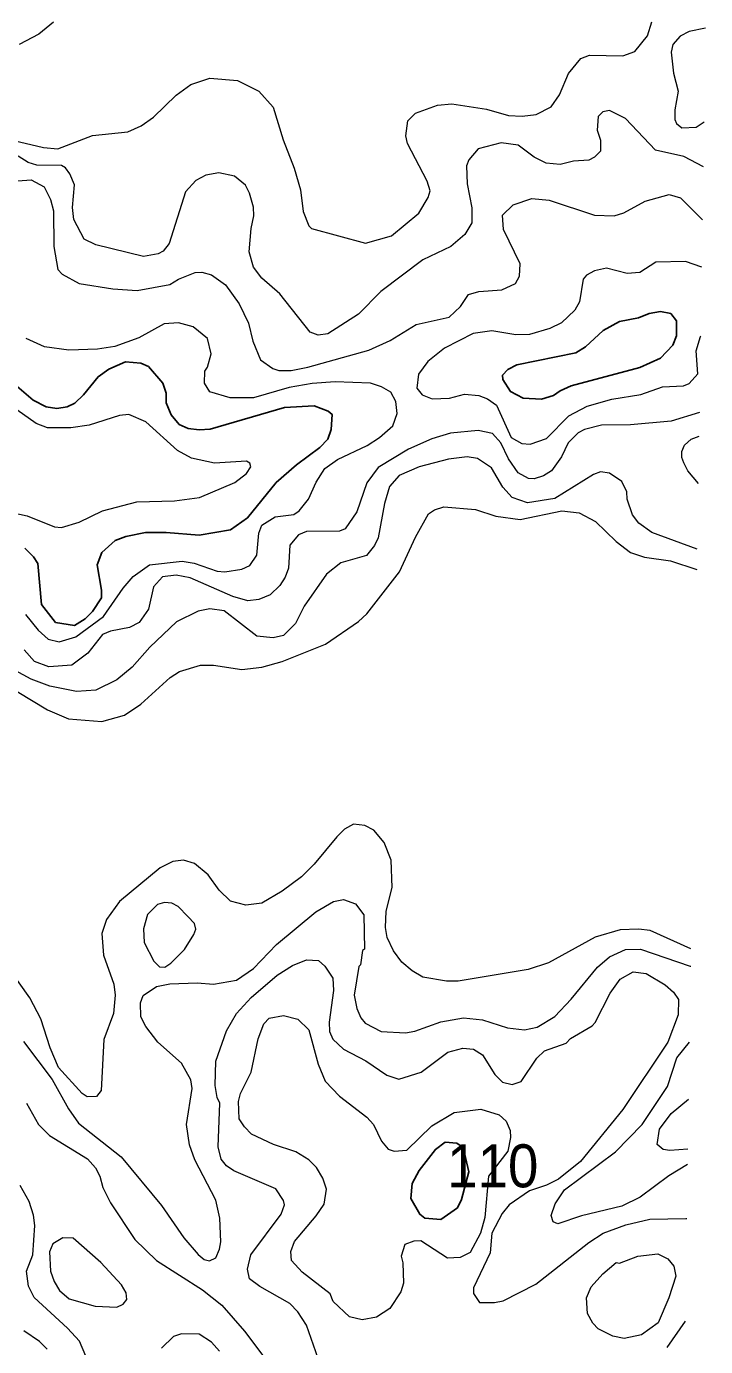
# Model space of a CAD drawing. Extents: x 673.6 to 698.9, y 7012 to 7040.1.
# Drawn here: x 697.318 to 698.582, y 7017.563 to 7020.022 of the extents above; entities that cross this region are included whole.
import ezdxf

# ---------------------------------------------------------------- set-up
doc = ezdxf.new("R2010")
doc.units = 0
doc.header["$LTSCALE"] = 0.032
doc.layers.add('1', color=7, linetype='Continuous', lineweight=25)
doc.layers.add('2', color=7, linetype='Continuous', lineweight=13)
doc.layers.add('21', color=7, linetype='Continuous')

msp = doc.modelspace()

# ---------------------------------------------------------------- linework, layer by layer
at = {"layer": '1'}
for points in [[(698.3915, 7019.4552), (698.3585, 7019.4248), (698.3409, 7019.4139), (698.2312, 7019.3917), (698.2141, 7019.3825), (698.2046, 7019.3724), (698.2048, 7019.3642), (698.2194, 7019.3417), (698.2429, 7019.3294), (698.2768, 7019.3276), (698.2995, 7019.3341), (698.3117, 7019.3433), (698.332, 7019.3522), (698.4601, 7019.3865), (698.4984, 7019.4038), (698.5215, 7019.4283), (698.5283, 7019.4454), (698.5283, 7019.4735), (698.5175, 7019.4869), (698.4984, 7019.4907), (698.4773, 7019.4869), (698.4573, 7019.4787), (698.4219, 7019.4723)], [(698.1204, 7017.8213), (698.1283, 7017.8371), (698.1419, 7017.8886), (698.1312, 7017.9338), (698.1194, 7017.942), (698.0978, 7017.9436), (698.0794, 7017.9303), (698.049, 7017.8908), (698.036, 7017.867), (698.0335, 7017.8389), (698.0503, 7017.8097), (698.0599, 7017.8026), (698.0895, 7017.8001)]]:
    msp.add_lwpolyline(points, close=True, dxfattribs=at)
for points in [[(697.5315, 7019.3946), (697.503, 7019.3969), (697.4719, 7019.3836), (697.4518, 7019.3693), (697.4249, 7019.3353), (697.4087, 7019.32), (697.394, 7019.3135), (697.3749, 7019.3104), (697.3551, 7019.3134), (697.3313, 7019.3258), (697.2964, 7019.3554)], [(697.5877, 7019.2985), (697.5784, 7019.3205), (697.5782, 7019.3386), (697.572, 7019.3571), (697.5454, 7019.3883), (697.5315, 7019.3946)], [(697.3154, 7019.0498), (697.3318, 7019.0341), (697.3396, 7019.0217), (697.3466, 7018.945), (697.3726, 7018.9117), (697.4082, 7018.9061), (697.4276, 7018.9182), (697.4417, 7018.9321), (697.4579, 7018.9576), (697.4583, 7018.9721), (697.4502, 7019.0189), (697.4588, 7019.0421), (697.4839, 7019.0645), (697.5037, 7019.0718), (697.5402, 7019.0793), (697.5784, 7019.0795), (697.6401, 7019.0745), (697.6983, 7019.0844), (697.7298, 7019.1068), (697.7832, 7019.1725), (697.8209, 7019.2054), (697.8647, 7019.2378), (697.8792, 7019.2531), (697.8857, 7019.2708), (697.8873, 7019.2992), (697.8802, 7019.3051), (697.854, 7019.3152), (697.7986, 7019.3119), (697.6601, 7019.2717), (697.6398, 7019.2701), (697.6197, 7019.2731), (697.6027, 7019.2803), (697.5877, 7019.2985)]]:
    msp.add_lwpolyline(points, dxfattribs=at)
at = {"layer": '2'}
for points in [[(697.369, 7020.0296), (697.3413, 7020.007), (697.3052, 7019.988)], [(697.7959, 7019.8107), (697.8165, 7019.7577), (697.8282, 7019.7176), (697.8335, 7019.6771), (697.844, 7019.6503), (697.849, 7019.6451), (697.9497, 7019.6178), (697.9976, 7019.6319), (698.0484, 7019.6736), (698.066, 7019.7028), (698.0698, 7019.7154), (698.064, 7019.7332), (698.0276, 7019.8038), (698.0246, 7019.8178), (698.028, 7019.846), (698.0422, 7019.8604), (698.0833, 7019.8749), (698.11, 7019.8773), (698.1746, 7019.8675), (698.2152, 7019.8558), (698.2411, 7019.8544), (698.267, 7019.8577), (698.2951, 7019.8719), (698.3101, 7019.8944), (698.3274, 7019.9339), (698.3501, 7019.9619), (698.366, 7019.9679), (698.4284, 7019.9666), (698.4507, 7019.9747), (698.474, 7020.0039), (698.4823, 7020.0301)], [(698.5822, 7020.0186), (698.5516, 7020.0121), (698.5347, 7020.0036), (698.521, 7019.9882), (698.5184, 7019.9739), (698.5226, 7019.9345), (698.5314, 7019.901), (698.5251, 7019.8662), (698.5251, 7019.8481), (698.5283, 7019.841), (698.5382, 7019.833), (698.5647, 7019.8339), (698.5794, 7019.8437)], [(697.6242, 7019.9137), (697.6597, 7019.925), (697.7112, 7019.9209), (697.7509, 7019.9011), (697.7779, 7019.8712), (697.7959, 7019.8107)], [(697.2846, 7019.8114), (697.3503, 7019.7959), (697.3766, 7019.7936), (697.4416, 7019.8185), (697.5069, 7019.8254), (697.5319, 7019.8364), (697.5551, 7019.8526), (697.5971, 7019.8935), (697.6242, 7019.9137)], [(698.5781, 7019.7601), (698.5417, 7019.7794), (698.4889, 7019.7911), (698.433, 7019.8501), (698.4034, 7019.8648), (698.3913, 7019.8623), (698.3823, 7019.8537), (698.3804, 7019.8287), (698.3869, 7019.8096), (698.3869, 7019.7896), (698.3756, 7019.778), (698.3649, 7019.7726), (698.3367, 7019.7705), (698.3116, 7019.7648), (698.2854, 7019.7672), (698.2633, 7019.7783), (698.2337, 7019.8007), (698.2019, 7019.805), (698.1592, 7019.7938), (698.1417, 7019.7735), (698.1372, 7019.7619), (698.1388, 7019.7284), (698.147, 7019.6838), (698.1471, 7019.656), (698.1342, 7019.6339), (698.1084, 7019.6116), (698.0561, 7019.587), (697.9781, 7019.5283), (697.9363, 7019.4858), (697.8794, 7019.4493), (697.8614, 7019.4468), (697.8467, 7019.452), (697.7903, 7019.5239), (697.7567, 7019.5527), (697.7411, 7019.5731), (697.7328, 7019.6017), (697.7365, 7019.6454), (697.7418, 7019.6687), (697.741, 7019.685), (697.7336, 7019.7113), (697.7261, 7019.7261), (697.7057, 7019.7425), (697.6764, 7019.749), (697.652, 7019.7449), (697.6335, 7019.7349), (697.6144, 7019.7134), (697.5838, 7019.6172), (697.5731, 7019.6033), (697.5639, 7019.598), (697.5362, 7019.593), (697.4474, 7019.6147), (697.4258, 7019.6257), (697.4067, 7019.662), (697.4041, 7019.6844), (697.4082, 7019.7267), (697.3994, 7019.7472), (697.391, 7019.7581), (697.3835, 7019.7624), (697.3381, 7019.7632), (697.3217, 7019.7682), (697.303, 7019.7803)], [(697.3022, 7019.7343), (697.3274, 7019.7359), (697.3514, 7019.7228), (697.3633, 7019.6992), (697.3688, 7019.6784), (697.3697, 7019.6116), (697.3772, 7019.5691), (697.3848, 7019.56), (697.4167, 7019.543), (697.479, 7019.533), (697.5244, 7019.5298), (697.5854, 7019.5413), (697.6013, 7019.551), (697.6327, 7019.5634), (697.6448, 7019.5641), (697.6627, 7019.559), (697.6887, 7019.5402), (697.7143, 7019.5049), (697.7315, 7019.469), (697.7398, 7019.4356), (697.7538, 7019.4005), (697.7771, 7019.3848), (697.7883, 7019.381), (697.8108, 7019.381), (697.8419, 7019.3869), (697.9554, 7019.419), (697.9951, 7019.4367), (698.0436, 7019.4664), (698.1048, 7019.4803), (698.1262, 7019.5003), (698.1408, 7019.5223), (698.1601, 7019.528), (698.2033, 7019.5314), (698.2283, 7019.5429), (698.2358, 7019.5563), (698.2373, 7019.5797), (698.2064, 7019.6433), (698.2046, 7019.6699), (698.2241, 7019.6896), (698.2587, 7019.7013), (698.2913, 7019.6982), (698.3753, 7019.6702), (698.412, 7019.6687), (698.4302, 7019.6743), (698.4698, 7019.696), (698.5143, 7019.7087), (698.5354, 7019.7022), (698.5765, 7019.6616)], [(698.5751, 7019.5736), (698.5447, 7019.5839), (698.4896, 7019.5825), (698.4598, 7019.5633), (698.436, 7019.5618), (698.3979, 7019.5717), (698.3755, 7019.5667), (698.3608, 7019.5583), (698.3542, 7019.5507), (698.3474, 7019.509), (698.3391, 7019.4935), (698.3141, 7019.4699), (698.2923, 7019.459), (698.2544, 7019.4482), (698.2293, 7019.4475), (698.1842, 7019.455), (698.1496, 7019.4497), (698.0963, 7019.4222), (698.0655, 7019.3979), (698.0482, 7019.3738), (698.0452, 7019.3482), (698.0551, 7019.3358), (698.0734, 7019.3283), (698.1059, 7019.3293), (698.1338, 7019.3366), (698.1601, 7019.3341), (698.1766, 7019.3283), (698.1934, 7019.3162), (698.2207, 7019.2563), (698.2401, 7019.2448), (698.2557, 7019.2436), (698.2864, 7019.2543), (698.3277, 7019.2963), (698.362, 7019.3143), (698.4076, 7019.3274), (698.462, 7019.336), (698.502, 7019.3505), (698.5412, 7019.3523), (698.5516, 7019.3566), (698.5677, 7019.3748), (698.5645, 7019.4174), (698.5728, 7019.4443), (698.5731, 7019.4453)], [(697.662, 7019.4119), (697.6556, 7019.4406), (697.629, 7019.4623), (697.6017, 7019.4697), (697.5749, 7019.4676), (697.5277, 7019.4419), (697.4827, 7019.4253), (697.4509, 7019.4205), (697.3971, 7019.4188), (697.352, 7019.4249), (697.3181, 7019.4406)], [(697.6976, 7019.3301), (697.66, 7019.3414), (697.6497, 7019.3576), (697.6507, 7019.3796), (697.6555, 7019.3868), (697.662, 7019.4119)], [(697.3167, 7018.9267), (697.3406, 7018.8972), (697.3591, 7018.8806), (697.3792, 7018.8757), (697.4106, 7018.885), (697.4621, 7018.923), (697.4987, 7018.9756), (697.5173, 7018.997), (697.5477, 7019.0193), (697.6083, 7019.0259), (697.6306, 7019.0219), (697.6734, 7019.0071), (697.6875, 7019.0062), (697.719, 7019.011), (697.734, 7019.0175), (697.7475, 7019.037), (697.7509, 7019.0782), (697.7564, 7019.093), (697.7816, 7019.1081), (697.8159, 7019.113), (697.8257, 7019.1197), (697.8431, 7019.1414), (697.8573, 7019.1729), (697.8738, 7019.1981), (697.897, 7019.2149), (697.9528, 7019.2413), (697.9754, 7019.256), (698.0002, 7019.2777), (698.0081, 7019.3007), (698.0056, 7019.3231), (697.9965, 7019.3405), (697.9794, 7019.3505), (697.9589, 7019.3572), (697.8932, 7019.3596), (697.8499, 7019.3564), (697.8072, 7019.349), (697.741, 7019.3301), (697.6976, 7019.3301)], [(697.2858, 7019.118), (697.3197, 7019.11), (697.371, 7019.0899), (697.384, 7019.0885), (697.4168, 7019.0982), (697.4601, 7019.1196), (697.5241, 7019.1361), (697.5937, 7019.1381), (697.6404, 7019.1443), (697.7065, 7019.1723), (697.7277, 7019.1893), (697.736, 7019.2016), (697.7341, 7019.2086), (697.7282, 7019.2123), (697.6684, 7019.2085), (697.6255, 7019.2178), (697.5997, 7019.2317), (697.5408, 7019.2854), (697.5093, 7019.2988), (697.4916, 7019.2971), (697.4351, 7019.279), (697.4014, 7019.274), (697.3576, 7019.274), (697.3367, 7019.2823), (697.2642, 7019.3331)], [(698.5709, 7019.3029), (698.5184, 7019.2865), (698.4423, 7019.2799), (698.3886, 7019.279), (698.3568, 7019.2713), (698.3453, 7019.2647), (698.3268, 7019.2462), (698.314, 7019.2202), (698.2954, 7019.1941), (698.2806, 7019.1845), (698.2633, 7019.1792), (698.2526, 7019.1797), (698.2334, 7019.1904), (698.2156, 7019.2165), (698.2014, 7019.2459), (698.186, 7019.2635), (698.1589, 7019.2692), (698.1073, 7019.2642), (698.0727, 7019.2534), (698.0297, 7019.2344), (697.9732, 7019.2005), (697.952, 7019.1717), (697.9331, 7019.1177), (697.9114, 7019.0863), (697.9008, 7019.0819), (697.8398, 7019.081), (697.8246, 7019.075), (697.8084, 7019.0557), (697.8059, 7019.0128), (697.8001, 7018.9961), (697.7903, 7018.9807), (697.7721, 7018.9634), (697.7509, 7018.9545), (697.7306, 7018.9522), (697.7028, 7018.96), (697.6232, 7018.9948), (697.5971, 7018.9996), (697.5719, 7018.9964), (697.5548, 7018.9783), (697.5457, 7018.9362), (697.5282, 7018.9118), (697.5103, 7018.9025), (697.4748, 7018.8953), (697.4601, 7018.8893), (697.4327, 7018.8548), (697.4027, 7018.8319), (697.3599, 7018.8288), (697.3332, 7018.8389), (697.3141, 7018.8606)], [(698.5688, 7019.1706), (698.5493, 7019.1941), (698.5415, 7019.2091), (698.5382, 7019.2189), (698.5382, 7019.2299), (698.5428, 7019.2417), (698.5551, 7019.2528), (698.5702, 7019.2586)], [(698.5668, 7019.0481), (698.4824, 7019.0794), (698.4583, 7019.0969), (698.4462, 7019.1119), (698.4366, 7019.1414), (698.4359, 7019.1548), (698.4263, 7019.1742), (698.4035, 7019.1894), (698.3865, 7019.1919), (698.3738, 7019.187), (698.3017, 7019.1428), (698.2506, 7019.1345), (698.2225, 7019.1443), (698.2048, 7019.1638), (698.1836, 7019.1996), (698.1579, 7019.217), (698.1388, 7019.2199), (698.1036, 7019.2156), (698.0493, 7019.2016), (698.0121, 7019.1852), (697.9942, 7019.1647), (697.9849, 7019.1333), (697.9728, 7019.0691), (697.966, 7019.055), (697.9514, 7019.0363), (697.9036, 7019.0225), (697.8769, 7019.0016), (697.8354, 7018.9418), (697.8193, 7018.9096), (697.7968, 7018.8876), (697.7779, 7018.8831), (697.7472, 7018.8862), (697.6866, 7018.9331), (697.66, 7018.9372), (697.6383, 7018.9327), (697.5975, 7018.913), (697.5484, 7018.8654), (697.5153, 7018.8282), (697.4869, 7018.8051), (697.4479, 7018.7859), (697.4118, 7018.7831), (697.3619, 7018.793), (697.3275, 7018.8062), (697.251, 7018.847)], [(697.3012, 7018.7832), (697.3579, 7018.7492), (697.3966, 7018.7324), (697.4589, 7018.7272), (697.501, 7018.7392), (697.5316, 7018.7596), (697.5859, 7018.8094), (697.6032, 7018.8206), (697.6421, 7018.832), (697.6665, 7018.8321), (697.7192, 7018.8239), (697.7564, 7018.8285), (697.7943, 7018.8389), (697.8748, 7018.8713), (697.9365, 7018.9135), (697.9517, 7018.9277), (698.0129, 7019.006), (698.0426, 7019.0704), (698.0668, 7019.1139), (698.0778, 7019.1216), (698.0953, 7019.1269), (698.1543, 7019.122), (698.1921, 7019.1097), (698.2371, 7019.1033)], [(698.2371, 7019.1033), (698.3146, 7019.1196), (698.3469, 7019.1157), (698.3771, 7019.0999), (698.416, 7019.0622), (698.4425, 7019.0418)], [(698.4425, 7019.0418), (698.4688, 7019.0334), (698.5168, 7019.0267), (698.5662, 7019.0102)], [(698.555, 7018.3037), (698.479, 7018.3381), (698.4571, 7018.3407), (698.4231, 7018.339), (698.3768, 7018.3257), (698.29, 7018.2781), (698.2523, 7018.2651), (698.1219, 7018.2437), (698.1003, 7018.2437), (698.0561, 7018.2514), (698.0363, 7018.263), (698.0172, 7018.2792), (698.0015, 7018.3004), (697.9899, 7018.3249), (697.9868, 7018.3436), (697.988, 7018.374), (697.9991, 7018.418), (697.9973, 7018.4693), (697.9843, 7018.5017), (697.9648, 7018.525), (697.9482, 7018.5338), (697.9273, 7018.5363), (697.9106, 7018.5265), (697.8958, 7018.5127), (697.8537, 7018.4613), (697.8304, 7018.438), (697.7946, 7018.4112), (697.7568, 7018.3889), (697.7268, 7018.3851), (697.6983, 7018.3927), (697.6772, 7018.4132), (697.6564, 7018.442), (697.6315, 7018.4627), (697.6107, 7018.4689), (697.5908, 7018.4663), (697.5671, 7018.455), (697.4918, 7018.3922), (697.4673, 7018.3584), (697.4585, 7018.3324), (697.4618, 7018.2922), (697.4812, 7018.2378), (697.4837, 7018.2174), (697.4804, 7018.1837), (697.4624, 7018.1349), (697.4575, 7018.04), (697.4487, 7018.0291), (697.4316, 7018.0284), (697.4221, 7018.0343), (697.3782, 7018.0832), (697.3628, 7018.1194), (697.3454, 7018.1736), (697.3246, 7018.2125), (697.2853, 7018.2688)], [(697.3131, 7018.1316), (697.3662, 7018.0603), (697.3965, 7018.006), (697.4155, 7017.9793), (697.4945, 7017.9166), (697.5698, 7017.8257), (697.6113, 7017.7659), (697.6383, 7017.7349), (697.649, 7017.7253), (697.6594, 7017.723), (697.6706, 7017.7283), (697.6779, 7017.7445), (697.6803, 7017.758), (697.6786, 7017.8022), (697.6712, 7017.8361), (697.6319, 7017.9112), (697.6221, 7017.939), (697.6162, 7017.9769), (697.6268, 7018.0441), (697.6246, 7018.0602), (697.6071, 7018.0908), (697.563, 7018.13), (697.5406, 7018.159), (697.5311, 7018.1773), (697.531, 7018.2033), (697.5359, 7018.2167), (697.5608, 7018.2336), (697.5856, 7018.2388), (697.6359, 7018.2404), (697.6665, 7018.238), (697.7092, 7018.2458), (697.7407, 7018.2672), (697.7838, 7018.3118), (697.8569, 7018.3726), (697.8901, 7018.392), (697.9084, 7018.3957), (697.9308, 7018.3875), (697.9465, 7018.367), (697.9473, 7018.3033), (697.9441, 7018.3008), (697.9399, 7018.2744), (697.9368, 7018.2709), (697.9285, 7018.2177), (697.9333, 7018.1928), (697.9406, 7018.1754), (697.9488, 7018.1657), (697.9785, 7018.1501), (698.0238, 7018.1472), (698.0413, 7018.1504), (698.0895, 7018.168), (698.1315, 7018.1754), (698.1674, 7018.1716), (698.2139, 7018.1566), (698.2452, 7018.1533)], [(698.4037, 7018.2887), (698.4334, 7018.3025), (698.4609, 7018.3032), (698.5538, 7018.2717), (698.5545, 7018.2715)], [(697.87, 7017.516), (697.8396, 7017.603), (697.8236, 7017.6279), (697.8083, 7017.6436), (697.7527, 7017.6752), (697.7337, 7017.6893), (697.7296, 7017.7074), (697.736, 7017.7339), (697.7924, 7017.81), (697.7985, 7017.827), (697.7968, 7017.8351), (697.7823, 7017.8569), (697.7046, 7017.8905), (697.6907, 7017.8997), (697.6811, 7017.912), (697.6753, 7017.9352), (697.6785, 7018.0167), (697.6736, 7018.0271), (697.6697, 7018.0491), (697.671, 7018.0946), (697.6907, 7018.151), (697.7096, 7018.1834), (697.7367, 7018.213), (697.7849, 7018.2547), (697.8137, 7018.2726), (697.8398, 7018.2831), (697.8619, 7018.282), (697.8738, 7018.2719), (697.8889, 7018.2493), (697.8898, 7018.2265), (697.8816, 7018.1671), (697.8825, 7018.1497), (697.8886, 7018.1358), (697.9082, 7018.117), (697.9501, 7018.0956), (697.9893, 7018.0686), (698.0117, 7018.0613), (698.0527, 7018.074), (698.1024, 7018.1113), (698.1306, 7018.1187), (698.1503, 7018.1171), (698.1669, 7018.1062), (698.1899, 7018.0696), (698.2044, 7018.0557), (698.2223, 7018.0514), (698.2393, 7018.0566), (698.2683, 7018.1001), (698.2826, 7018.1137), (698.3231, 7018.1282), (698.3311, 7018.1367), (698.371, 7018.1603), (698.377, 7018.167), (698.4046, 7018.2211), (698.4232, 7018.2476), (698.4472, 7018.2608), (698.4718, 7018.2578), (698.5069, 7018.2371), (698.5226, 7018.223), (698.5316, 7018.2097), (698.5315, 7018.1811), (698.5118, 7018.1303), (698.4282, 7018.0048), (698.3492, 7017.9076), (698.3086, 7017.875), (698.2864, 7017.8639), (698.2544, 7017.8534), (698.2168, 7017.8273), (698.2037, 7017.8112), (698.1842, 7017.7743), (698.1815, 7017.7378), (698.1506, 7017.6724)], [(698.2452, 7018.1533), (698.2689, 7018.1581), (698.3014, 7018.1778), (698.3319, 7018.2099), (698.381, 7018.2697), (698.4037, 7018.2887)], [(698.5487, 7017.9025), (698.514, 7017.8813), (698.4604, 7017.8417), (698.4261, 7017.8244), (698.3515, 7017.8067), (698.3072, 7017.7918), (698.2986, 7017.7954), (698.295, 7017.8073), (698.3021, 7017.8289), (698.3198, 7017.8552), (698.4145, 7017.9261), (698.4644, 7017.977), (698.5116, 7018.0478), (698.5288, 7018.1009), (698.5523, 7018.1301)], [(697.3184, 7018.0163), (697.3408, 7017.9768), (697.3614, 7017.9561), (697.4324, 7017.9131), (697.4467, 7017.896), (697.4549, 7017.8806), (697.4607, 7017.8596), (697.475, 7017.8311), (697.52, 7017.7626), (697.5605, 7017.7234), (697.6464, 7017.6691), (697.6822, 7017.6402), (697.7241, 7017.5919), (697.7753, 7017.524)], [(698.5491, 7017.931), (698.5157, 7017.9283), (698.5031, 7017.9305), (698.4921, 7017.9395), (698.4966, 7017.968), (698.5179, 7017.9974), (698.5506, 7018.0239)], [(697.4288, 7017.5453), (697.4171, 7017.5734), (697.3951, 7017.5977), (697.3327, 7017.6544), (697.3222, 7017.6759), (697.3188, 7017.7035), (697.3301, 7017.7339), (697.3342, 7017.7884), (697.3318, 7017.8077), (697.3233, 7017.8335), (697.3068, 7017.8634)], [(698.2662, 7017.6791), (698.365, 7017.7573), (698.3919, 7017.7744), (698.4339, 7017.7898), (698.4787, 7017.8006), (698.5456, 7017.8016), (698.5471, 7017.8016)], [(698.1506, 7017.6724), (698.1504, 7017.6622), (698.1615, 7017.6452), (698.1896, 7017.645), (698.2055, 7017.6485), (698.2662, 7017.6791)], [(697.3573, 7017.5584), (697.3431, 7017.5726), (697.3138, 7017.5928)], [(697.678, 7017.5548), (697.6628, 7017.5712), (697.6401, 7017.5861), (697.6072, 7017.5869), (697.5919, 7017.5817), (697.5698, 7017.5605)], [(698.544, 7017.6108), (698.5099, 7017.5613)]]:
    msp.add_lwpolyline(points, dxfattribs=at)
for points in [[(697.544, 7018.3679), (697.5365, 7018.3409), (697.5378, 7018.3157), (697.5556, 7018.2812), (697.5659, 7018.2701), (697.576, 7018.2696), (697.5872, 7018.2771), (697.6128, 7018.3029), (697.6301, 7018.3308), (697.6334, 7018.3403), (697.6311, 7018.3508), (697.6189, 7018.3642), (697.6006, 7018.3828), (697.589, 7018.3891), (697.5753, 7018.3902), (697.5622, 7018.3867)], [(698.1781, 7017.8804), (698.1713, 7017.8034), (698.1631, 7017.7744), (698.1439, 7017.7385), (698.1256, 7017.7289), (698.1019, 7017.7276), (698.0524, 7017.7603), (698.0393, 7017.7597), (698.0228, 7017.7532), (698.0155, 7017.7317), (698.0188, 7017.7193), (698.0204, 7017.6811), (698.0154, 7017.6653), (697.9949, 7017.6341), (697.9698, 7017.6179), (697.9434, 7017.6127), (697.9196, 7017.6184), (697.8895, 7017.6473), (697.8837, 7017.6613), (697.8317, 7017.702), (697.8118, 7017.7236), (697.8102, 7017.7403), (697.8175, 7017.7588), (697.8577, 7017.8065), (697.8722, 7017.8281), (697.8767, 7017.8561), (697.8699, 7017.8766), (697.8584, 7017.8969), (697.8438, 7017.911), (697.8199, 7017.9256), (697.7785, 7017.9398), (697.7374, 7017.9586), (697.7242, 7017.9725), (697.7145, 7017.9876), (697.7131, 7018.0193), (697.7165, 7018.0345), (697.7369, 7018.0744), (697.7494, 7018.136), (697.7604, 7018.1641), (697.7703, 7018.1749), (697.7969, 7018.1795), (697.8238, 7018.1732), (697.8441, 7018.153), (697.8612, 7018.0889), (697.8745, 7018.0576), (697.9009, 7018.0294), (697.9516, 7017.9903), (697.964, 7017.977), (697.9789, 7017.9457), (697.9913, 7017.9309), (698.0025, 7017.9274), (698.0262, 7017.9291), (698.073, 7017.9741), (698.1144, 7017.9988), (698.1641, 7018.0054), (698.1984, 7017.9947), (698.2112, 7017.9827), (698.2183, 7017.9658), (698.2193, 7017.9527), (698.2141, 7017.9271)], [(697.4953, 7017.6783), (697.4569, 7017.72), (697.4052, 7017.7649), (697.3865, 7017.7654), (697.3679, 7017.7543), (697.3615, 7017.7399), (697.3634, 7017.7035), (697.3698, 7017.6846), (697.3797, 7017.6679), (697.3978, 7017.6524), (697.4464, 7017.6386), (697.4868, 7017.6364), (697.4986, 7017.6419), (697.5051, 7017.6509), (697.5043, 7017.6635)], [(698.4158, 7017.7195), (698.4218, 7017.7188), (698.456, 7017.7317), (698.4931, 7017.7357), (698.5122, 7017.7265), (698.5233, 7017.7128), (698.5266, 7017.6942), (698.5139, 7017.6542), (698.494, 7017.6075), (698.4631, 7017.5849), (698.4308, 7017.5781), (698.4094, 7017.5824), (698.3826, 7017.5964), (698.3726, 7017.6065), (698.3624, 7017.6245), (698.3607, 7017.6541), (698.3693, 7017.6742), (698.391, 7017.6988)]]:
    msp.add_lwpolyline(points, close=True, dxfattribs=at)

# ---------------------------------------------------------------- texts
at = {"layer": '21', "width": 0.95}
msp.add_text('110', height=0.08, dxfattribs=at).set_placement((698.1015, 7017.8598))

doc.saveas('drawing.dxf')
